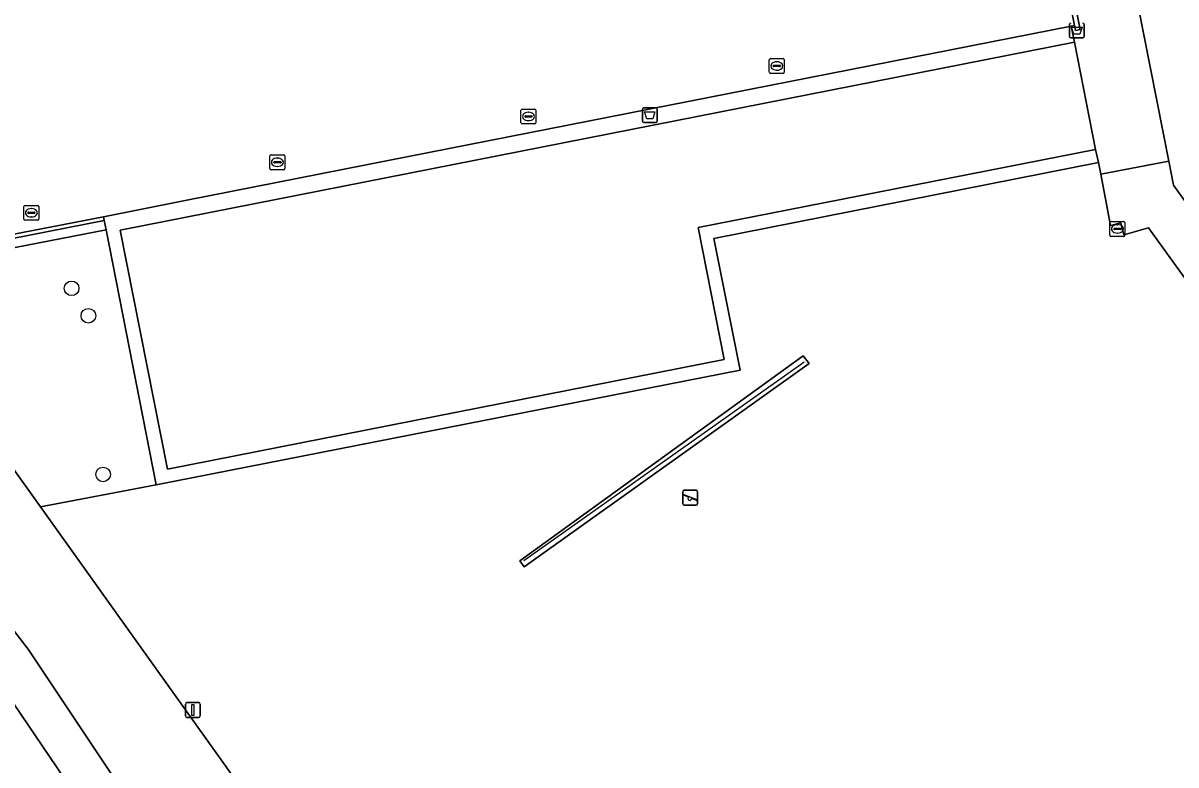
# Model space of a CAD drawing. Extents: x 160203 to 161530, y 379528 to 381797.
# Drawn here: x 160926.5 to 161003.7, y 380223.2 to 380272.9 of the extents above; entities that cross this region are included whole.
import ezdxf

# ---------------------------------------------------------------- set-up
doc = ezdxf.new("R2010")
doc.units = 0
for name, color, linetype in [('IMGEO_Afvalbak', 7, 'Continuous'), ('IMGEO_Boom', 7, 'Continuous'), ('IMGEO_Groenvoorziening', 7, 'Continuous'), ('IMGEO_Hek', 7, 'Continuous'), ('IMGEO_Lichtmast', 7, 'Continuous'), ('IMGEO_Loofbos', 7, 'Continuous'), ('IMGEO_Rijbaan_lokaal_open', 7, 'Continuous'), ('IMGEO_Rioolput', 7, 'Continuous'), ('IMGEO_Speelvoorziening', 7, 'Continuous'), ('IMGEO_Terreindeel_gesloten', 7, 'Continuous'), ('IMGEO_Voetpad_halfverhard', 7, 'Continuous'), ('IMGEO_Voetpad_onverhard', 7, 'Continuous'), ('IMGEO_Voetpad_open', 7, 'Continuous'), ('IMGEO_Waterleidingput', 7, 'Continuous')]:
    doc.layers.add(name, color=color, linetype=linetype)

msp = doc.modelspace()

# ---------------------------------------------------------------- linework, layer by layer
at = {"layer": 'IMGEO_Afvalbak'}
for p, q in [((160996.542, 380272.001), (160996.542, 380272.801)), ((160996.542, 380272.801), (160996.542, 380272.001)), ((160997.532, 380272.801), (160997.532, 380272.001)), ((160997.532, 380272.001), (160997.532, 380272.801)), ((160997.432, 380271.901), (160996.642, 380271.901)), ((160996.642, 380271.901), (160997.432, 380271.901)), ((160967.955, 380266.328), (160967.955, 380267.128)), ((160967.955, 380267.128), (160967.955, 380266.328)), ((160968.055, 380267.228), (160968.845, 380267.228)), ((160968.845, 380267.228), (160968.055, 380267.228)), ((160968.945, 380267.128), (160968.945, 380266.328)), ((160968.945, 380266.328), (160968.945, 380267.128)), ((160968.845, 380266.228), (160968.055, 380266.228)), ((160968.055, 380266.228), (160968.845, 380266.228))]:
    msp.add_line(p, q, dxfattribs=at)
for points in [[(160996.685, 380272.615), (160997.389, 380272.615), (160997.24, 380272.145), (160996.834, 380272.145), (160996.685, 380272.615)], [(160968.098, 380266.942), (160968.802, 380266.942), (160968.653, 380266.472), (160968.247, 380266.472), (160968.098, 380266.942)]]:
    msp.add_lwpolyline(points, dxfattribs=at)
for centre, start, end in [((160996.642, 380272.801), 90, 180), ((160996.642, 380272.801), 90, 180), ((160997.432, 380272.801), 0, 90), ((160997.432, 380272.801), 360, 90), ((160996.642, 380272.001), 180, 270), ((160996.642, 380272.001), 180, 270), ((160997.432, 380272.001), 270, 0), ((160997.432, 380272.001), 270, 0), ((160968.055, 380267.128), 90, 180), ((160968.055, 380267.128), 90, 180), ((160968.845, 380267.128), 0, 90), ((160968.845, 380267.128), 360, 90), ((160968.055, 380266.328), 180, 270), ((160968.055, 380266.328), 180, 270), ((160968.845, 380266.328), 270, 0), ((160968.845, 380266.328), 270, 0)]:
    msp.add_arc(centre, 0.1, start, end, dxfattribs=at)
at = {"layer": 'IMGEO_Boom'}
for centre in [(160929.75, 380255.127), (160930.872, 380253.286), (160931.856, 380242.652)]:
    msp.add_circle(centre, 0.489, dxfattribs=at)
at = {"layer": 'IMGEO_Groenvoorziening'}
for points in [[(160982.946, 380343.466), (160876.624, 380322.345), (160890.678, 380251.936), (160931.881, 380259.924), (160937.455, 380261.035), (160950.949, 380263.688), (160996.667, 380272.689), (160996.889, 380272.733)], [(160882.193, 380244.337), (160900.971, 380250), (160917.344, 380254.938), (160920.868, 380250), (160927.66, 380240.48), (160935.419, 380241.949), (160932.052, 380259.054), (160889.722, 380250.835), (160886.037, 380249.962), (160881.269, 380248.945)], [(160979.13, 380250.081), (160978.732, 380250.597), (160959.758, 380236.876), (160960.042, 380236.469)], [(160960.042, 380236.469), (160959.758, 380236.876), (160978.732, 380250.597), (160979.13, 380250.081)]]:
    msp.add_lwpolyline(points, close=True, dxfattribs=at)
for points in [[(161002.454, 380102.93), (161000, 380115.939), (160993.961, 380147.551), (160927.66, 380240.48), (160920.868, 380250), (160917.344, 380254.938), (160900.971, 380250), (160882.193, 380244.337), (160881.269, 380248.945), (160881.057, 380250), (160863.415, 380337.765), (160863.414, 380337.765), (160856.923, 380336.505), (160856.795, 380337.055), (160855.357, 380336.794), (160871.032, 380258.795), (160870.189, 380258.635)], [(161065.886, 380158.051), (161068.354, 380158.512), (161068.234, 380159.053), (161066.75, 380158.748), (161065.952, 380162.637), (161065.334, 380165.644), (161059.936, 380175.62), (161055.201, 380184.372), (161006.198, 380253.156), (161001.844, 380259.172), (161000.187, 380258.714), (160999.98, 380259.512), (160999.301, 380259.329), (160998.637, 380262.783), (160998.483, 380263.548), (160972.747, 380258.474), (160974.497, 380249.632), (160935.419, 380241.949), (160927.66, 380240.48), (160993.961, 380147.551), (161000, 380115.939)], [(160918.056, 380242.3), (160926.83, 380230.947), (160937.681, 380214.675), (160949.355, 380197.613), (160957.842, 380184.306), (160974.892, 380161.133), (160981.651, 380151.209), (160984.79, 380146.007), (160987.367, 380140.505), (160988.247, 380138.2), (160988.682, 380136.429)]]:
    msp.add_lwpolyline(points, dxfattribs=at)
at = {"layer": 'IMGEO_Hek'}
for points in [[(160996.953, 380272.41), (160997.26, 380272.47), (160983.227, 380343.654), (160876.335, 380322.564), (160890.446, 380251.672), (160898.27, 380253.065), (160931.929, 380259.679)], [(160927.66, 380240.48), (160920.868, 380250)], [(160978.781, 380250.167), (160978.546, 380250), (160960.027, 380236.86)], [(161000, 380115.939), (160993.961, 380147.551), (160927.66, 380240.48)]]:
    msp.add_lwpolyline(points, dxfattribs=at)
at = {"layer": 'IMGEO_Lichtmast'}
for p, q in [((160937.37, 380226.473), (160937.37, 380227.273)), ((160937.37, 380227.273), (160937.37, 380226.473)), ((160937.47, 380227.373), (160938.26, 380227.373)), ((160938.26, 380227.373), (160937.47, 380227.373)), ((160938.36, 380227.273), (160938.36, 380226.473)), ((160938.36, 380226.473), (160938.36, 380227.273)), ((160938.26, 380226.373), (160937.47, 380226.373)), ((160937.47, 380226.373), (160938.26, 380226.373))]:
    msp.add_line(p, q, dxfattribs=at)
msp.add_lwpolyline([(160937.79, 380227.248), (160937.94, 380227.248), (160937.94, 380226.498), (160937.79, 380226.498), (160937.79, 380227.248)], dxfattribs=at)
for centre, start, end in [((160937.47, 380227.273), 90, 180), ((160937.47, 380227.273), 90, 180), ((160938.26, 380227.273), 0, 90), ((160938.26, 380227.273), 360, 90), ((160937.47, 380226.473), 180, 270), ((160937.47, 380226.473), 180, 270), ((160938.26, 380226.473), 270, 0), ((160938.26, 380226.473), 270, 0)]:
    msp.add_arc(centre, 0.1, start, end, dxfattribs=at)
at = {"layer": 'IMGEO_Loofbos'}
msp.add_lwpolyline([(160985.88, 380136.595), (160985.261, 380138.313), (160982.136, 380144.753), (160979.459, 380149.083), (160971.107, 380160.993), (160962.828, 380172.052), (160956.486, 380181.403), (160947.629, 380195.006), (160945.535, 380198.222), (160921.556, 380233.643)], dxfattribs=at)
at = {"layer": 'IMGEO_Rijbaan_lokaal_open'}
msp.add_lwpolyline([(160983.227, 380343.654), (160898.548, 380326.947), (160876.335, 380322.564), (160890.446, 380251.672), (160898.27, 380253.065), (160931.929, 380259.679), (160931.881, 380259.924), (160890.678, 380251.936), (160876.624, 380322.345), (160982.946, 380343.466), (160996.889, 380272.733), (160996.953, 380272.41), (160997.26, 380272.47)], close=True, dxfattribs=at)
at = {"layer": 'IMGEO_Rioolput'}
for p, q in [((160999.259, 380258.681), (160999.259, 380259.533)), ((160999.334, 380259.607), (161000.186, 380259.607)), ((160999.561, 380259.15), (160999.959, 380259.15)), ((160999.747, 380259.387), (160999.772, 380259.387)), ((161000.26, 380259.533), (161000.26, 380258.681)), ((161000.186, 380258.607), (160999.334, 380258.607)), ((160999.518, 380259.101), (160999.518, 380259.113)), ((160999.956, 380259.064), (160999.558, 380259.064)), ((160999.77, 380258.827), (160999.745, 380258.827)), ((161000.002, 380259.113), (161000.002, 380259.101))]:
    msp.add_line(p, q, dxfattribs=at)
for points in [[(160999.259, 380258.681), (160999.259, 380259.533)], [(160999.334, 380259.607), (161000.186, 380259.607)], [(161000.26, 380259.533), (161000.26, 380258.681)], [(161000.186, 380258.607), (160999.334, 380258.607)]]:
    msp.add_lwpolyline(points, dxfattribs=at)
for centre, radius, start, end in [((160999.336, 380259.531), 0.0765, 91.55205, 178.44795), ((160999.336, 380259.531), 0.0765, 91.55205, 178.44795), ((160999.558, 380259.11), 0.0403, 85.87752, 175.75265), ((160999.963, 380259.112), 0.0386, 1.73085, 96.63898), ((161000.184, 380259.531), 0.0765, 1.55205, 88.44795), ((161000.184, 380259.531), 0.0765, 1.55205, 88.44795), ((160999.336, 380258.683), 0.0765, 181.55205, 268.44795), ((160999.336, 380258.683), 0.0765, 181.55205, 268.44795), ((160999.555, 380259.1), 0.0366, 178.93798, 274.71019), ((160999.959, 380259.107), 0.043, 264.86636, 352.45326), ((161000.184, 380258.683), 0.0765, 271.55205, 358.44795), ((161000.184, 380258.683), 0.0765, 271.55205, 358.44795)]:
    msp.add_arc(centre, radius, start, end, dxfattribs=at)
for centre, major_axis, ratio, start_param, end_param in [((160999.746, 380259.107), (-0.387, 0.002), 0.722429, 4.712389, 7.853982), ((160999.771, 380259.107), (-0.39, 0.002), 0.717154, 1.570796, 4.712389)]:
    msp.add_ellipse(centre, major_axis=major_axis, ratio=ratio, start_param=start_param, end_param=end_param, dxfattribs=at)
at = {"layer": 'IMGEO_Speelvoorziening'}
for p, q in [((160970.66, 380240.696), (160970.66, 380241.496)), ((160970.66, 380241.496), (160970.66, 380240.696)), ((160970.76, 380241.596), (160971.55, 380241.596)), ((160971.55, 380241.596), (160970.76, 380241.596)), ((160971.65, 380241.496), (160971.65, 380240.696)), ((160971.65, 380240.696), (160971.65, 380241.496)), ((160971.043, 380241.124), (160970.704, 380241.261)), ((160970.729, 380241.321), (160971.605, 380240.968)), ((160971.581, 380240.908), (160971.241, 380241.045)), ((160971.55, 380240.596), (160970.76, 380240.596)), ((160970.76, 380240.596), (160971.55, 380240.596))]:
    msp.add_line(p, q, dxfattribs=at)
for centre, radius, start, end in [((160970.76, 380241.496), 0.1, 90, 180), ((160970.76, 380241.496), 0.1, 90, 180), ((160971.55, 380241.496), 0.1, 0, 90), ((160971.55, 380241.496), 0.1, 360, 90), ((160970.76, 380240.696), 0.1, 180, 270), ((160970.76, 380240.696), 0.1, 180, 270), ((160970.717, 380241.291), 0.0327, 68.07798, 248.07798), ((160971.122, 380241.034), 0.12, 130.99278, 5.16318), ((160971.55, 380240.696), 0.1, 270, 0), ((160971.55, 380240.696), 0.1, 270, 0), ((160971.593, 380240.938), 0.0327, 248.07798, 68.07798)]:
    msp.add_arc(centre, radius, start, end, dxfattribs=at)
at = {"layer": 'IMGEO_Terreindeel_gesloten'}
msp.add_lwpolyline([(160996.879, 380271.614), (160932.997, 380259.021), (160936.162, 380243.014), (160973.432, 380250.352), (160971.689, 380259.191), (160998.296, 380264.433)], close=True, dxfattribs=at)
at = {"layer": 'IMGEO_Voetpad_halfverhard'}
msp.add_lwpolyline([(161015.263, 380285.404), (160999.536, 380282.183), (161003.19, 380263.637), (161003.503, 380262.046), (161006.385, 380258.013), (161020.123, 380260.871)], close=True, dxfattribs=at)
at = {"layer": 'IMGEO_Voetpad_onverhard'}
msp.add_lwpolyline([(160988.682, 380136.429), (160988.247, 380138.2), (160987.367, 380140.505), (160984.79, 380146.007), (160981.651, 380151.209), (160974.892, 380161.133), (160957.842, 380184.306), (160949.355, 380197.613), (160937.681, 380214.675), (160926.83, 380230.947), (160918.056, 380242.3), (160914.381, 380247.357), (160912.111, 380245.48), (160921.556, 380233.643), (160945.535, 380198.222), (160947.629, 380195.006), (160956.486, 380181.403), (160962.828, 380172.052), (160971.107, 380160.993), (160979.459, 380149.083), (160982.136, 380144.753), (160985.261, 380138.313), (160985.88, 380136.595)], dxfattribs=at)
at = {"layer": 'IMGEO_Voetpad_open'}
for points in [[(160986.845, 380344.353), (160983.227, 380343.654), (160997.26, 380272.47), (160996.953, 380272.41), (160996.889, 380272.733), (160996.667, 380272.689), (160996.879, 380271.614), (160998.296, 380264.433), (160998.483, 380263.548), (160998.637, 380262.783), (161003.19, 380263.637), (160999.536, 380282.183), (160999.132, 380284.201), (160998.477, 380284.075), (160998.135, 380285.991), (160998.251, 380286.024)], [(160898.548, 380326.947), (160898.212, 380328.588), (160875.252, 380324.13), (160889.722, 380250.835), (160932.052, 380259.054), (160931.929, 380259.679), (160898.27, 380253.065), (160890.446, 380251.672), (160876.335, 380322.564)], [(160932.997, 380259.021), (160996.879, 380271.614), (160996.667, 380272.689), (160950.949, 380263.688), (160937.455, 380261.035), (160931.881, 380259.924), (160931.929, 380259.679), (160932.052, 380259.054), (160935.419, 380241.949), (160974.497, 380249.632), (160972.747, 380258.474), (160998.483, 380263.548), (160998.296, 380264.433), (160971.689, 380259.191), (160973.432, 380250.352), (160936.162, 380243.014)]]:
    msp.add_lwpolyline(points, close=True, dxfattribs=at)
msp.add_lwpolyline([(161058.03, 380185.689), (161030.034, 380224.917), (161018.301, 380241.357), (161010.468, 380252.352), (161008.089, 380255.648), (161006.385, 380258.013), (161003.503, 380262.046), (161003.19, 380263.637), (160998.637, 380262.783), (160999.301, 380259.329), (160999.98, 380259.512), (161000.187, 380258.714), (161001.844, 380259.172), (161006.198, 380253.156), (161055.201, 380184.372)], dxfattribs=at)
at = {"layer": 'IMGEO_Waterleidingput'}
for p, q in [((160976.456, 380269.598), (160976.456, 380270.45)), ((160976.531, 380270.524), (160977.383, 380270.524)), ((160976.715, 380270.018), (160976.715, 380270.03)), ((160977.153, 380269.981), (160976.755, 380269.981)), ((160976.758, 380270.067), (160977.156, 380270.067)), ((160976.944, 380270.304), (160976.969, 380270.304)), ((160977.199, 380270.03), (160977.199, 380270.018)), ((160977.457, 380270.45), (160977.457, 380269.598)), ((160977.383, 380269.524), (160976.531, 380269.524)), ((160976.967, 380269.744), (160976.942, 380269.744)), ((160959.832, 380266.213), (160959.832, 380267.065)), ((160959.907, 380267.139), (160960.759, 380267.139)), ((160960.32, 380266.919), (160960.345, 380266.919)), ((160960.833, 380267.065), (160960.833, 380266.213)), ((160960.759, 380266.139), (160959.907, 380266.139)), ((160960.091, 380266.633), (160960.091, 380266.645)), ((160960.529, 380266.596), (160960.131, 380266.596)), ((160960.134, 380266.682), (160960.532, 380266.682)), ((160960.343, 380266.359), (160960.318, 380266.359)), ((160960.575, 380266.645), (160960.575, 380266.633)), ((160943.024, 380263.144), (160943.024, 380263.996)), ((160943.099, 380264.07), (160943.951, 380264.07)), ((160943.512, 380263.85), (160943.537, 380263.85)), ((160944.025, 380263.996), (160944.025, 380263.144)), ((160943.951, 380263.07), (160943.099, 380263.07)), ((160943.283, 380263.564), (160943.283, 380263.576)), ((160943.721, 380263.527), (160943.323, 380263.527)), ((160943.326, 380263.613), (160943.724, 380263.613)), ((160943.535, 380263.29), (160943.51, 380263.29)), ((160943.767, 380263.576), (160943.767, 380263.564)), ((160926.556, 380259.759), (160926.556, 380260.611)), ((160926.631, 380260.685), (160927.483, 380260.685)), ((160926.815, 380260.179), (160926.815, 380260.191)), ((160927.253, 380260.142), (160926.855, 380260.142)), ((160926.858, 380260.228), (160927.256, 380260.228)), ((160927.044, 380260.465), (160927.069, 380260.465)), ((160927.299, 380260.191), (160927.299, 380260.179)), ((160927.557, 380260.611), (160927.557, 380259.759)), ((160927.483, 380259.685), (160926.631, 380259.685)), ((160927.067, 380259.905), (160927.042, 380259.905))]:
    msp.add_line(p, q, dxfattribs=at)
for points in [[(160976.456, 380269.598), (160976.456, 380270.45)], [(160976.531, 380270.524), (160977.383, 380270.524)], [(160977.457, 380270.45), (160977.457, 380269.598)], [(160977.383, 380269.524), (160976.531, 380269.524)], [(160959.832, 380266.213), (160959.832, 380267.065)], [(160959.907, 380267.139), (160960.759, 380267.139)], [(160960.833, 380267.065), (160960.833, 380266.213)], [(160960.759, 380266.139), (160959.907, 380266.139)], [(160943.024, 380263.144), (160943.024, 380263.996)], [(160943.099, 380264.07), (160943.951, 380264.07)], [(160944.025, 380263.996), (160944.025, 380263.144)], [(160943.951, 380263.07), (160943.099, 380263.07)], [(160926.556, 380259.759), (160926.556, 380260.611)], [(160926.631, 380260.685), (160927.483, 380260.685)], [(160927.557, 380260.611), (160927.557, 380259.759)], [(160927.483, 380259.685), (160926.631, 380259.685)]]:
    msp.add_lwpolyline(points, dxfattribs=at)
for centre, radius, start, end in [((160976.533, 380270.448), 0.0765, 91.55205, 178.44795), ((160976.533, 380270.448), 0.0765, 91.55205, 178.44795), ((160976.755, 380270.027), 0.0403, 85.87752, 175.75265), ((160976.752, 380270.017), 0.0366, 178.93798, 274.71019), ((160977.156, 380270.024), 0.043, 264.86636, 352.45326), ((160977.16, 380270.029), 0.0386, 1.73085, 96.63898), ((160977.381, 380270.448), 0.0765, 1.55205, 88.44795), ((160977.381, 380270.448), 0.0765, 1.55205, 88.44795), ((160976.533, 380269.6), 0.0765, 181.55205, 268.44795), ((160976.533, 380269.6), 0.0765, 181.55205, 268.44795), ((160977.381, 380269.6), 0.0765, 271.55205, 358.44795), ((160977.381, 380269.6), 0.0765, 271.55205, 358.44795), ((160959.909, 380267.063), 0.0765, 91.55205, 178.44795), ((160959.909, 380267.063), 0.0765, 91.55205, 178.44795), ((160960.757, 380267.063), 0.0765, 1.55205, 88.44795), ((160960.757, 380267.063), 0.0765, 1.55205, 88.44795), ((160959.909, 380266.215), 0.0765, 181.55205, 268.44795), ((160959.909, 380266.215), 0.0765, 181.55205, 268.44795), ((160960.131, 380266.642), 0.0403, 85.87752, 175.75265), ((160960.128, 380266.632), 0.0366, 178.93798, 274.71019), ((160960.532, 380266.639), 0.043, 264.86636, 352.45326), ((160960.536, 380266.644), 0.0386, 1.73085, 96.63898), ((160960.757, 380266.215), 0.0765, 271.55205, 358.44795), ((160960.757, 380266.215), 0.0765, 271.55205, 358.44795), ((160943.101, 380263.994), 0.0765, 91.55205, 178.44795), ((160943.101, 380263.994), 0.0765, 91.55205, 178.44795), ((160943.949, 380263.994), 0.0765, 1.55205, 88.44795), ((160943.949, 380263.994), 0.0765, 1.55205, 88.44795), ((160943.101, 380263.146), 0.0765, 181.55205, 268.44795), ((160943.101, 380263.146), 0.0765, 181.55205, 268.44795), ((160943.323, 380263.573), 0.0403, 85.87752, 175.75265), ((160943.32, 380263.563), 0.0366, 178.93798, 274.71019), ((160943.724, 380263.57), 0.043, 264.86636, 352.45326), ((160943.728, 380263.575), 0.0386, 1.73085, 96.63898), ((160943.949, 380263.146), 0.0765, 271.55205, 358.44795), ((160943.949, 380263.146), 0.0765, 271.55205, 358.44795), ((160926.633, 380260.609), 0.0765, 91.55205, 178.44795), ((160926.633, 380260.609), 0.0765, 91.55205, 178.44795), ((160926.855, 380260.188), 0.0403, 85.87752, 175.75265), ((160926.852, 380260.178), 0.0366, 178.93798, 274.71019), ((160927.256, 380260.185), 0.043, 264.86636, 352.45326), ((160927.26, 380260.19), 0.0386, 1.73085, 96.63898), ((160927.481, 380260.609), 0.0765, 1.55205, 88.44795), ((160927.481, 380260.609), 0.0765, 1.55205, 88.44795), ((160926.633, 380259.761), 0.0765, 181.55205, 268.44795), ((160926.633, 380259.761), 0.0765, 181.55205, 268.44795), ((160927.481, 380259.761), 0.0765, 271.55205, 358.44795), ((160927.481, 380259.761), 0.0765, 271.55205, 358.44795)]:
    msp.add_arc(centre, radius, start, end, dxfattribs=at)
for centre, major_axis, ratio, start_param, end_param in [((160976.943, 380270.024), (-0.387, 0.002), 0.722429, 4.712389, 7.853982), ((160976.968, 380270.024), (-0.39, 0.002), 0.717154, 1.570796, 4.712389), ((160960.319, 380266.639), (-0.387, 0.002), 0.722429, 4.712389, 7.853982), ((160960.344, 380266.639), (-0.39, 0.002), 0.717154, 1.570796, 4.712389), ((160943.511, 380263.57), (-0.387, 0.002), 0.722429, 4.712389, 7.853982), ((160943.536, 380263.57), (-0.39, 0.002), 0.717154, 1.570796, 4.712389), ((160927.043, 380260.185), (-0.387, 0.002), 0.722429, 4.712389, 7.853982), ((160927.068, 380260.185), (-0.39, 0.002), 0.717154, 1.570796, 4.712389)]:
    msp.add_ellipse(centre, major_axis=major_axis, ratio=ratio, start_param=start_param, end_param=end_param, dxfattribs=at)

doc.saveas('drawing.dxf')
